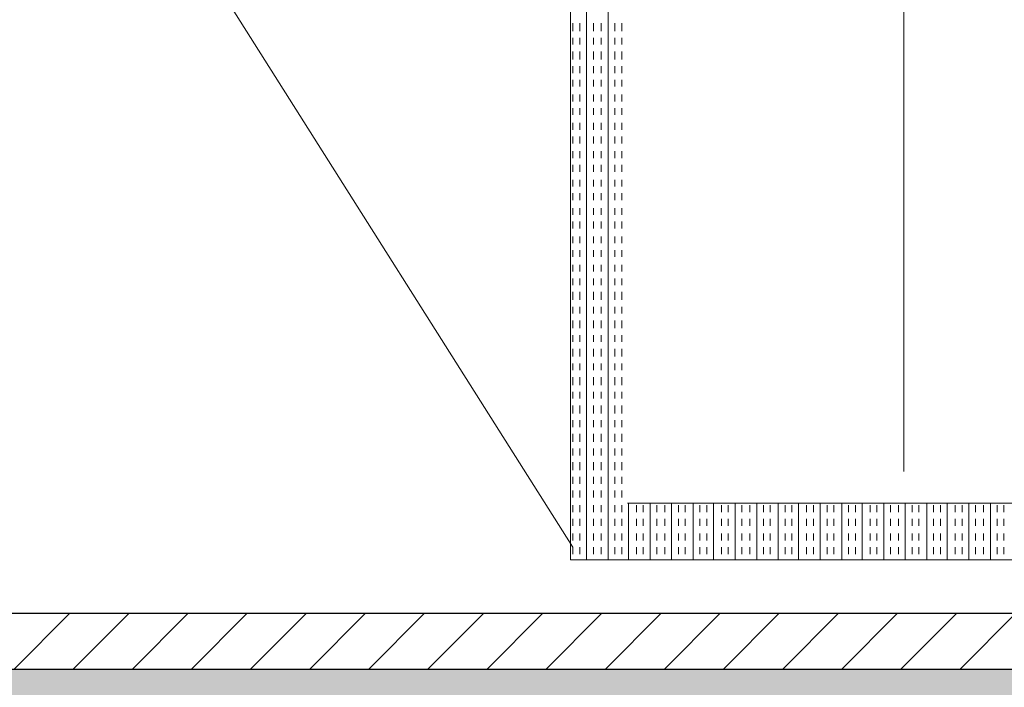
# Model space of a CAD drawing. Extents: x 3940905 to 4145695, y 925352 to 1109797.
# Tile 911 of 1056: x 4063638 to 4064080, y 1097147 to 1097447. Entities that reach past the tile are written whole.
import ezdxf

# ---------------------------------------------------------------- set-up
doc = ezdxf.new("R2010")
doc.units = 0
doc.header["$LTSCALE"] = 750
doc.header["$MEASUREMENT"] = 0
doc.layers.add('CIVIL WALLS', color=7, linetype='CONTINUOUS', lineweight=30)
doc.layers.add('CKD Equipments', color=252, linetype='CONTINUOUS', lineweight=0)
doc.layers.add('S-Hatch_8', color=7, linetype='CONTINUOUS')

msp = doc.modelspace()

# ---------------------------------------------------------------- hatches: boundary and pattern name
at = {"layer": 'CIVIL WALLS', "true_color": 0x136734}
h = msp.add_hatch(dxfattribs=at)
h.set_pattern_fill('AR-CONC', color=116, scale=3)
h.set_pattern_definition([(50, (84350.27, 54122.346), (21.51780548, -1.88256405), [2.25, -24.75]), (355, (84350.27, 54122.346), (-4.16254001, 22.56576401), [1.8, -19.8]), (100.45144446, (84352.063, 54122.19), (17.3552654, 20.68319973), [1.91220576, -21.03426336]), (46.1842, (84350.27, 54128.346), (32.01723992, -4.96557842), [3.375, -37.125]), (96.6356355, (84352.938, 54127.932), (28.03985837, 29.22355802), [2.86831026, -31.5514128]), (351.184164, (84350.27, 54128.346), (28.03985835, 29.223558), [2.7, -29.70000003]), (21, (84353.27, 54126.846), (17.90721156, -12.07856672), [2.25, -24.75]), (326, (84353.27, 54126.846), (7.29945996, 21.75450135), [1.8, -19.8]), (71.45144474, (84354.762, 54125.84), (25.2066713, 9.67593458), [1.9122057, -21.03426336]), (37.5, (84350.2695, 54122.346), (0.36479566, 9.986815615), [0, -19.56, 0, -20.1, 0, -19.875]), (7.5, (84350.27, 54122.346), (7.892086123, 11.832351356), [0, -11.46, 0, -19.11, 0, -7.575]), (327.5, (84343.5795, 54122.346), (16.014673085, -0.676646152), [0, -7.5, 0, -23.4, 0, -31.05]), (317.5, (84340.58, 54122.346), (17.49558508, 3.00314947), [0, -9.75, 0, -15.54, 0, -22.05])])
h.paths.add_polyline_path([(4064787.77, 1097155.42), (4064787.75, 1097043.15), (4061649.16, 1097043.15), (4061649.16, 1096337.13), (4061549.16, 1096337.13), (4061549.16, 1097143.15), (4064188.76, 1097143.15), (4064188.76, 1097155.65)])
h.paths.add_polyline_path([(4064787.76, 1097143.15), (4064787.76, 1097030.65), (4061661.66, 1097030.65), (4061661.66, 1096324.63), (4061536.66, 1096324.63), (4061536.66, 1097155.65), (4064308.79, 1097155.65), (4064308.73, 1097143.16)])
h.paths.add_polyline_path([(4061649.16, 1095363.19), (4061549.16, 1095363.19), (4061549.16, 1094506.93), (4061649.16, 1094506.93)], flags=16)
h.paths.add_polyline_path([(4061661.66, 1095375.69), (4061536.66, 1095375.69), (4061536.66, 1094494.43), (4061661.66, 1094494.43)])
at = {"layer": 'S-Hatch_8'}
h = msp.add_hatch(dxfattribs=at)
h.set_pattern_fill('ANSI31', color=6, scale=150)
h.set_pattern_definition([(45, (84350.27, 54122.346), (-13.25825215, 13.25825215), [])])
h.paths.add_polyline_path([(4061661.66, 1095375.69), (4061536.66, 1095375.69), (4061536.66, 1094494.43), (4061661.66, 1094494.43)], flags=16)
h.paths.add_polyline_path([(4061686.66, 1095400.69), (4061511.66, 1095400.69), (4061511.66, 1094469.43), (4061686.66, 1094469.43)])
h.paths.add_polyline_path([(4064787.76, 1097155.65), (4064787.76, 1097030.65), (4061661.66, 1097030.65), (4061661.66, 1096324.63), (4061536.66, 1096324.63), (4061536.66, 1097155.65)], flags=16)
h.paths.add_polyline_path([(4068087.6, 1096425.13), (4069738.95, 1096425.15), (4069738.95, 1096300.15), (4068087.6, 1096300.13)], flags=17)
h.paths.add_polyline_path([(4068087.6, 1096450.13), (4069763.95, 1096450.15), (4069763.95, 1096275.15), (4068087.6, 1096275.13)])
h.paths.add_polyline_path([(4069613.95, 1095094.89), (4069613.95, 1095525.13), (4069738.95, 1095525.13), (4069738.95, 1095094.89), (4070763.95, 1095094.89), (4070763.95, 1094969.79), (4068387.76, 1094969.74), (4068387.76, 1095094.84)], flags=16)
h.paths.add_polyline_path([(4069588.95, 1095119.79), (4069588.95, 1095525.13), (4069763.95, 1095525.13), (4069763.95, 1095119.79), (4070788.95, 1095119.79), (4070788.95, 1094944.79), (4068387.76, 1094944.79), (4068387.76, 1095119.79)])
h.paths.add_polyline_path([(4073578.57, 1095580.29), (4073577.01, 1097855.83), (4073466.08, 1097855.59), (4073466.08, 1096830.59), (4072138.95, 1096830.59), (4072138.95, 1097914.59), (4072013.95, 1097914.59), (4072013.95, 1094667.53), (4072138.95, 1094667.53), (4072138.95, 1096705.59), (4073466.09, 1096705.59), (4073466.08, 1095705.05), (4072938.89, 1095705.08), (4072938.89, 1095580.08)], flags=17)
h.paths.add_polyline_path([(4073577, 1097880.59), (4073441.08, 1097880.59), (4073441.08, 1096855.59), (4072163.95, 1096855.59), (4072163.95, 1097939.59), (4071988.95, 1097939.59), (4071988.95, 1094642.53), (4072163.95, 1094642.53), (4072163.95, 1096680.59), (4073441.08, 1096680.59), (4073441.08, 1095730.06), (4072913.89, 1095730.08), (4072913.89, 1095555.08), (4073578.58, 1095555.53)])
h.paths.add_polyline_path([(4072138.95, 1098928.42), (4072505.54, 1098928.42), (4072505.54, 1099053.42), (4072015.37, 1099053.42), (4072015.37, 1098714.58), (4072138.95, 1098714.58)], flags=16)
h.paths.add_polyline_path([(4072163.95, 1098903.42), (4072505.54, 1098903.42), (4072505.54, 1099078.42), (4071988.9, 1099078.42), (4071988.95, 1098689.58), (4072163.95, 1098689.58)])
h.paths.add_polyline_path([(4070133.44, 1098928.42), (4070133.44, 1101889.58), (4070258.44, 1101889.58), (4070258.44, 1099053.42), (4071063.06, 1099053.42), (4071063.06, 1098928.42)], flags=16)
h.paths.add_polyline_path([(4070108.44, 1098903.42), (4070108.44, 1101914.58), (4070283.44, 1101914.58), (4070283.44, 1099078.42), (4071088.06, 1099078.42), (4071088.06, 1098903.42)])
h.paths.add_polyline_path([(4064308.76, 1097180.65), (4064308.76, 1097155.65), (4064188.76, 1097155.65), (4064188.76, 1097180.65), (4061511.66, 1097180.65), (4061511.66, 1096299.63), (4061686.66, 1096299.63), (4061686.66, 1097005.65), (4064787.76, 1097005.1), (4064787.76, 1097180.65)])

# ---------------------------------------------------------------- linework, layer by layer
at = {"layer": 'CIVIL WALLS', "color": 6}
msp.add_lwpolyline([(4064308.76, 1097180.65), (4064458.76, 1097180.65), (4064787.76, 1097180.65), (4064787.76, 1097005.1), (4061686.66, 1097005.65), (4061686.66, 1096299.63), (4061511.66, 1096299.63), (4061511.66, 1097180.65), (4064188.76, 1097180.65)], dxfattribs=at)
at = {"layer": 'CIVIL WALLS', "color": 116, "true_color": 0x136734}
msp.add_lwpolyline([(4064308.76, 1097155.65), (4064458.75, 1097155.65), (4064787.76, 1097155.65), (4064787.76, 1097030.65), (4061661.66, 1097030.65), (4061661.66, 1096324.63), (4061536.66, 1096324.63), (4061536.66, 1097155.65), (4064188.76, 1097155.65)], dxfattribs=at)
at = {"layer": 'CKD Equipments', "color": 252, "true_color": 0x989898}
for p, q in [((4063885.24, 1097719.06), (4063885.24, 1097204.65)), ((4064034.69, 1097708.29), (4064034.69, 1097244.26)), ((4063886.26, 1097210.25), (4063645.51, 1097591.28)), ((4063910.68, 1097230.09), (4064409.32, 1097230.09)), ((4063885.24, 1097204.65), (4064434.76, 1097204.65))]:
    msp.add_line(p, q, dxfattribs=at)
at = {"layer": 'CKD Equipments', "color": 4, "true_color": 0x00ffff}
for p, q in [((4063892.37, 1097719.06), (4063892.37, 1097204.65)), ((4063902.03, 1097719.06), (4063902.03, 1097204.65)), ((4063886.26, 1097445.32), (4063886.26, 1097441.76)), ((4063889.31, 1097445.32), (4063889.31, 1097441.76)), ((4063895.42, 1097445.32), (4063895.42, 1097441.76)), ((4063898.98, 1097445.32), (4063898.98, 1097441.76)), ((4063905.09, 1097445.32), (4063905.09, 1097441.76)), ((4063908.14, 1097445.32), (4063908.14, 1097441.76)), ((4063886.26, 1097438.71), (4063886.26, 1097435.65)), ((4063889.31, 1097438.71), (4063889.31, 1097435.65)), ((4063895.42, 1097438.71), (4063895.42, 1097435.65)), ((4063898.98, 1097438.71), (4063898.98, 1097435.65)), ((4063905.09, 1097438.71), (4063905.09, 1097435.65)), ((4063908.14, 1097438.71), (4063908.14, 1097435.65)), ((4063886.26, 1097432.6), (4063886.26, 1097429.04)), ((4063889.31, 1097432.6), (4063889.31, 1097429.04)), ((4063895.42, 1097432.6), (4063895.42, 1097429.04)), ((4063898.98, 1097432.6), (4063898.98, 1097429.04)), ((4063905.09, 1097432.6), (4063905.09, 1097429.04)), ((4063908.14, 1097432.6), (4063908.14, 1097429.04)), ((4063886.26, 1097425.99), (4063886.26, 1097422.93)), ((4063889.31, 1097425.99), (4063889.31, 1097422.93)), ((4063895.42, 1097425.99), (4063895.42, 1097422.93)), ((4063898.98, 1097425.99), (4063898.98, 1097422.93)), ((4063905.09, 1097425.99), (4063905.09, 1097422.93)), ((4063908.14, 1097425.99), (4063908.14, 1097422.93)), ((4063886.26, 1097419.88), (4063886.26, 1097416.83)), ((4063889.31, 1097419.88), (4063889.31, 1097416.83)), ((4063895.42, 1097419.88), (4063895.42, 1097416.83)), ((4063898.98, 1097419.88), (4063898.98, 1097416.83)), ((4063905.09, 1097419.88), (4063905.09, 1097416.83)), ((4063908.14, 1097419.88), (4063908.14, 1097416.83)), ((4063886.26, 1097413.27), (4063886.26, 1097410.21)), ((4063889.31, 1097413.27), (4063889.31, 1097410.21)), ((4063895.42, 1097413.27), (4063895.42, 1097410.21)), ((4063898.98, 1097413.27), (4063898.98, 1097410.21)), ((4063905.09, 1097413.27), (4063905.09, 1097410.21)), ((4063908.14, 1097413.27), (4063908.14, 1097410.21)), ((4063886.26, 1097407.16), (4063886.26, 1097404.11)), ((4063889.31, 1097407.16), (4063889.31, 1097404.11)), ((4063895.42, 1097407.16), (4063895.42, 1097404.11)), ((4063898.98, 1097407.16), (4063898.98, 1097404.11)), ((4063905.09, 1097407.16), (4063905.09, 1097404.11)), ((4063908.14, 1097407.16), (4063908.14, 1097404.11)), ((4063886.26, 1097400.55), (4063886.26, 1097397.49)), ((4063889.31, 1097400.55), (4063889.31, 1097397.49)), ((4063895.42, 1097400.55), (4063895.42, 1097397.49)), ((4063898.98, 1097400.55), (4063898.98, 1097397.49)), ((4063905.09, 1097400.55), (4063905.09, 1097397.49)), ((4063908.14, 1097400.55), (4063908.14, 1097397.49)), ((4063886.26, 1097394.44), (4063886.26, 1097391.39)), ((4063889.31, 1097394.44), (4063889.31, 1097391.39)), ((4063895.42, 1097394.44), (4063895.42, 1097391.39)), ((4063898.98, 1097394.44), (4063898.98, 1097391.39)), ((4063905.09, 1097394.44), (4063905.09, 1097391.39)), ((4063908.14, 1097394.44), (4063908.14, 1097391.39)), ((4063886.26, 1097387.83), (4063886.26, 1097384.77)), ((4063889.31, 1097387.83), (4063889.31, 1097384.77)), ((4063895.42, 1097387.83), (4063895.42, 1097384.77)), ((4063898.98, 1097387.83), (4063898.98, 1097384.77)), ((4063905.09, 1097387.83), (4063905.09, 1097384.77)), ((4063908.14, 1097387.83), (4063908.14, 1097384.77)), ((4063886.26, 1097381.72), (4063886.26, 1097378.67)), ((4063889.31, 1097381.72), (4063889.31, 1097378.67)), ((4063895.42, 1097381.72), (4063895.42, 1097378.67)), ((4063898.98, 1097381.72), (4063898.98, 1097378.67)), ((4063905.09, 1097381.72), (4063905.09, 1097378.67)), ((4063908.14, 1097381.72), (4063908.14, 1097378.67)), ((4063886.26, 1097375.1), (4063886.26, 1097372.05)), ((4063889.31, 1097375.1), (4063889.31, 1097372.05)), ((4063895.42, 1097375.1), (4063895.42, 1097372.05)), ((4063898.98, 1097375.1), (4063898.98, 1097372.05)), ((4063905.09, 1097375.1), (4063905.09, 1097372.05)), ((4063908.14, 1097375.1), (4063908.14, 1097372.05)), ((4063886.26, 1097369), (4063886.26, 1097365.95)), ((4063889.31, 1097369), (4063889.31, 1097365.95)), ((4063895.42, 1097369), (4063895.42, 1097365.95)), ((4063898.98, 1097369), (4063898.98, 1097365.95)), ((4063905.09, 1097369), (4063905.09, 1097365.95)), ((4063908.14, 1097369), (4063908.14, 1097365.95)), ((4063886.26, 1097362.38), (4063886.26, 1097359.33)), ((4063889.31, 1097362.38), (4063889.31, 1097359.33)), ((4063895.42, 1097362.38), (4063895.42, 1097359.33)), ((4063898.98, 1097362.38), (4063898.98, 1097359.33)), ((4063905.09, 1097362.38), (4063905.09, 1097359.33)), ((4063908.14, 1097362.38), (4063908.14, 1097359.33)), ((4063886.26, 1097356.28), (4063886.26, 1097353.23)), ((4063889.31, 1097356.28), (4063889.31, 1097353.23)), ((4063895.42, 1097356.28), (4063895.42, 1097353.23)), ((4063898.98, 1097356.28), (4063898.98, 1097353.23)), ((4063905.09, 1097356.28), (4063905.09, 1097353.23)), ((4063908.14, 1097356.28), (4063908.14, 1097353.23)), ((4063886.26, 1097349.66), (4063886.26, 1097346.61)), ((4063889.31, 1097349.66), (4063889.31, 1097346.61)), ((4063895.42, 1097349.66), (4063895.42, 1097346.61)), ((4063898.98, 1097349.66), (4063898.98, 1097346.61)), ((4063905.09, 1097349.66), (4063905.09, 1097346.61)), ((4063908.14, 1097349.66), (4063908.14, 1097346.61)), ((4063886.26, 1097343.56), (4063886.26, 1097340.51)), ((4063889.31, 1097343.56), (4063889.31, 1097340.51)), ((4063895.42, 1097343.56), (4063895.42, 1097340.51)), ((4063898.98, 1097343.56), (4063898.98, 1097340.51)), ((4063905.09, 1097343.56), (4063905.09, 1097340.51)), ((4063908.14, 1097343.56), (4063908.14, 1097340.51)), ((4063886.26, 1097336.94), (4063886.26, 1097333.89)), ((4063889.31, 1097336.94), (4063889.31, 1097333.89)), ((4063895.42, 1097336.94), (4063895.42, 1097333.89)), ((4063898.98, 1097336.94), (4063898.98, 1097333.89)), ((4063905.09, 1097336.94), (4063905.09, 1097333.89)), ((4063908.14, 1097336.94), (4063908.14, 1097333.89)), ((4063886.26, 1097330.84), (4063886.26, 1097327.79)), ((4063889.31, 1097330.84), (4063889.31, 1097327.79)), ((4063895.42, 1097330.84), (4063895.42, 1097327.79)), ((4063898.98, 1097330.84), (4063898.98, 1097327.79)), ((4063905.09, 1097330.84), (4063905.09, 1097327.79)), ((4063908.14, 1097330.84), (4063908.14, 1097327.79)), ((4063886.26, 1097324.73), (4063886.26, 1097321.17)), ((4063889.31, 1097324.73), (4063889.31, 1097321.17)), ((4063895.42, 1097324.73), (4063895.42, 1097321.17)), ((4063898.98, 1097324.73), (4063898.98, 1097321.17)), ((4063905.09, 1097324.73), (4063905.09, 1097321.17)), ((4063908.14, 1097324.73), (4063908.14, 1097321.17)), ((4063886.26, 1097318.12), (4063886.26, 1097315.07)), ((4063889.31, 1097318.12), (4063889.31, 1097315.07)), ((4063895.42, 1097318.12), (4063895.42, 1097315.07)), ((4063898.98, 1097318.12), (4063898.98, 1097315.07)), ((4063905.09, 1097318.12), (4063905.09, 1097315.07)), ((4063908.14, 1097318.12), (4063908.14, 1097315.07)), ((4063886.26, 1097312.01), (4063886.26, 1097308.45)), ((4063889.31, 1097312.01), (4063889.31, 1097308.45)), ((4063895.42, 1097312.01), (4063895.42, 1097308.45)), ((4063898.98, 1097312.01), (4063898.98, 1097308.45)), ((4063905.09, 1097312.01), (4063905.09, 1097308.45)), ((4063908.14, 1097312.01), (4063908.14, 1097308.45)), ((4063886.26, 1097305.4), (4063886.26, 1097302.34)), ((4063889.31, 1097305.4), (4063889.31, 1097302.34)), ((4063895.42, 1097305.4), (4063895.42, 1097302.34)), ((4063898.98, 1097305.4), (4063898.98, 1097302.34)), ((4063905.09, 1097305.4), (4063905.09, 1097302.34)), ((4063908.14, 1097305.4), (4063908.14, 1097302.34)), ((4063886.26, 1097299.29), (4063886.26, 1097295.73)), ((4063889.31, 1097299.29), (4063889.31, 1097295.73)), ((4063895.42, 1097299.29), (4063895.42, 1097295.73)), ((4063898.98, 1097299.29), (4063898.98, 1097295.73)), ((4063905.09, 1097299.29), (4063905.09, 1097295.73)), ((4063908.14, 1097299.29), (4063908.14, 1097295.73)), ((4063886.26, 1097292.68), (4063886.26, 1097289.62)), ((4063889.31, 1097292.68), (4063889.31, 1097289.62)), ((4063895.42, 1097292.68), (4063895.42, 1097289.62)), ((4063898.98, 1097292.68), (4063898.98, 1097289.62)), ((4063905.09, 1097292.68), (4063905.09, 1097289.62)), ((4063908.14, 1097292.68), (4063908.14, 1097289.62)), ((4063886.26, 1097286.57), (4063886.26, 1097283.01)), ((4063889.31, 1097286.57), (4063889.31, 1097283.01)), ((4063895.42, 1097286.57), (4063895.42, 1097283.01)), ((4063898.98, 1097286.57), (4063898.98, 1097283.01)), ((4063905.09, 1097286.57), (4063905.09, 1097283.01)), ((4063908.14, 1097286.57), (4063908.14, 1097283.01)), ((4063886.26, 1097279.96), (4063886.26, 1097276.9)), ((4063889.31, 1097279.96), (4063889.31, 1097276.9)), ((4063895.42, 1097279.96), (4063895.42, 1097276.9)), ((4063898.98, 1097279.96), (4063898.98, 1097276.9)), ((4063905.09, 1097279.96), (4063905.09, 1097276.9)), ((4063908.14, 1097279.96), (4063908.14, 1097276.9)), ((4063886.26, 1097273.85), (4063886.26, 1097270.29)), ((4063889.31, 1097273.85), (4063889.31, 1097270.29)), ((4063895.42, 1097273.85), (4063895.42, 1097270.29)), ((4063898.98, 1097273.85), (4063898.98, 1097270.29)), ((4063905.09, 1097273.85), (4063905.09, 1097270.29)), ((4063908.14, 1097273.85), (4063908.14, 1097270.29)), ((4063886.26, 1097267.24), (4063886.26, 1097264.18)), ((4063889.31, 1097267.24), (4063889.31, 1097264.18)), ((4063895.42, 1097267.24), (4063895.42, 1097264.18)), ((4063898.98, 1097267.24), (4063898.98, 1097264.18)), ((4063905.09, 1097267.24), (4063905.09, 1097264.18)), ((4063908.14, 1097267.24), (4063908.14, 1097264.18)), ((4063886.26, 1097261.13), (4063886.26, 1097257.57)), ((4063889.31, 1097261.13), (4063889.31, 1097257.57)), ((4063895.42, 1097261.13), (4063895.42, 1097257.57)), ((4063898.98, 1097261.13), (4063898.98, 1097257.57)), ((4063905.09, 1097261.13), (4063905.09, 1097257.57)), ((4063908.14, 1097261.13), (4063908.14, 1097257.57)), ((4063886.26, 1097254.52), (4063886.26, 1097251.46)), ((4063889.31, 1097254.52), (4063889.31, 1097251.46)), ((4063895.42, 1097254.52), (4063895.42, 1097251.46)), ((4063898.98, 1097254.52), (4063898.98, 1097251.46)), ((4063905.09, 1097254.52), (4063905.09, 1097251.46)), ((4063908.14, 1097254.52), (4063908.14, 1097251.46)), ((4063886.26, 1097248.41), (4063886.26, 1097244.85)), ((4063889.31, 1097248.41), (4063889.31, 1097244.85)), ((4063895.42, 1097248.41), (4063895.42, 1097244.85)), ((4063898.98, 1097248.41), (4063898.98, 1097244.85)), ((4063905.09, 1097248.41), (4063905.09, 1097244.85)), ((4063908.14, 1097248.41), (4063908.14, 1097244.85)), ((4063886.26, 1097241.8), (4063886.26, 1097238.74)), ((4063889.31, 1097241.8), (4063889.31, 1097238.74)), ((4063895.42, 1097241.8), (4063895.42, 1097238.74)), ((4063898.98, 1097241.8), (4063898.98, 1097238.74)), ((4063905.09, 1097241.8), (4063905.09, 1097238.74)), ((4063908.14, 1097241.8), (4063908.14, 1097238.74)), ((4063886.26, 1097235.69), (4063886.26, 1097232.64)), ((4063889.31, 1097235.69), (4063889.31, 1097232.64)), ((4063895.42, 1097235.69), (4063895.42, 1097232.64)), ((4063898.98, 1097235.69), (4063898.98, 1097232.64)), ((4063905.09, 1097235.69), (4063905.09, 1097232.64)), ((4063908.14, 1097235.69), (4063908.14, 1097232.64)), ((4063911.19, 1097230.09), (4063911.19, 1097204.65)), ((4063920.86, 1097230.09), (4063920.86, 1097204.65)), ((4063930.53, 1097230.09), (4063930.53, 1097204.65)), ((4063940.19, 1097230.09), (4063940.19, 1097204.65)), ((4063949.35, 1097230.09), (4063949.35, 1097204.65)), ((4063959.02, 1097230.09), (4063959.02, 1097204.65)), ((4063968.69, 1097230.09), (4063968.69, 1097204.65)), ((4063978.35, 1097230.09), (4063978.35, 1097204.65)), ((4063987.51, 1097230.09), (4063987.51, 1097204.65)), ((4063997.18, 1097230.09), (4063997.18, 1097204.65)), ((4064006.85, 1097230.09), (4064006.85, 1097204.65)), ((4064016.01, 1097230.09), (4064016.01, 1097204.65)), ((4064025.67, 1097230.09), (4064025.67, 1097204.65)), ((4064035.34, 1097230.09), (4064035.34, 1097204.65)), ((4064045.01, 1097230.09), (4064045.01, 1097204.65)), ((4064054.17, 1097230.09), (4064054.17, 1097204.65)), ((4064063.83, 1097230.09), (4064063.83, 1097204.65)), ((4064073.5, 1097230.09), (4064073.5, 1097204.65)), ((4063886.26, 1097229.08), (4063886.26, 1097226.02)), ((4063889.31, 1097229.08), (4063889.31, 1097226.02)), ((4063895.42, 1097229.08), (4063895.42, 1097226.02)), ((4063898.98, 1097229.08), (4063898.98, 1097226.02)), ((4063905.09, 1097229.08), (4063905.09, 1097226.02)), ((4063908.14, 1097229.08), (4063908.14, 1097226.02)), ((4063914.75, 1097229.08), (4063914.75, 1097226.02)), ((4063917.81, 1097229.08), (4063917.81, 1097226.02)), ((4063923.91, 1097229.08), (4063923.91, 1097226.02)), ((4063927.47, 1097229.08), (4063927.47, 1097226.02)), ((4063933.58, 1097229.08), (4063933.58, 1097226.02)), ((4063936.63, 1097229.08), (4063936.63, 1097226.02)), ((4063943.25, 1097229.08), (4063943.25, 1097226.02)), ((4063946.3, 1097229.08), (4063946.3, 1097226.02)), ((4063952.91, 1097229.08), (4063952.91, 1097226.02)), ((4063955.97, 1097229.08), (4063955.97, 1097226.02)), ((4063962.07, 1097229.08), (4063962.07, 1097226.02)), ((4063965.63, 1097229.08), (4063965.63, 1097226.02)), ((4063971.74, 1097229.08), (4063971.74, 1097226.02)), ((4063974.79, 1097229.08), (4063974.79, 1097226.02)), ((4063981.41, 1097229.08), (4063981.41, 1097226.02)), ((4063984.46, 1097229.08), (4063984.46, 1097226.02)), ((4063991.07, 1097229.08), (4063991.07, 1097226.02)), ((4063994.13, 1097229.08), (4063994.13, 1097226.02)), ((4064000.23, 1097229.08), (4064000.23, 1097226.02)), ((4064003.29, 1097229.08), (4064003.29, 1097226.02)), ((4064009.9, 1097229.08), (4064009.9, 1097226.02)), ((4064012.95, 1097229.08), (4064012.95, 1097226.02)), ((4064019.57, 1097229.08), (4064019.57, 1097226.02)), ((4064022.62, 1097229.08), (4064022.62, 1097226.02)), ((4064028.73, 1097229.08), (4064028.73, 1097226.02)), ((4064032.29, 1097229.08), (4064032.29, 1097226.02)), ((4064038.39, 1097229.08), (4064038.39, 1097226.02)), ((4064041.45, 1097229.08), (4064041.45, 1097226.02)), ((4064048.06, 1097229.08), (4064048.06, 1097226.02)), ((4064051.11, 1097229.08), (4064051.11, 1097226.02)), ((4064057.73, 1097229.08), (4064057.73, 1097226.02)), ((4064060.78, 1097229.08), (4064060.78, 1097226.02)), ((4064066.89, 1097229.08), (4064066.89, 1097226.02)), ((4064070.45, 1097229.08), (4064070.45, 1097226.02)), ((4064076.56, 1097229.08), (4064076.56, 1097226.02)), ((4064079.61, 1097229.08), (4064079.61, 1097226.02)), ((4063886.26, 1097222.97), (4063886.26, 1097219.92)), ((4063889.31, 1097222.97), (4063889.31, 1097219.92)), ((4063895.42, 1097222.97), (4063895.42, 1097219.92)), ((4063898.98, 1097222.97), (4063898.98, 1097219.92)), ((4063905.09, 1097222.97), (4063905.09, 1097219.92)), ((4063908.14, 1097222.97), (4063908.14, 1097219.92)), ((4063914.75, 1097222.97), (4063914.75, 1097219.92)), ((4063917.81, 1097222.97), (4063917.81, 1097219.92)), ((4063923.91, 1097222.97), (4063923.91, 1097219.92)), ((4063927.47, 1097222.97), (4063927.47, 1097219.92)), ((4063933.58, 1097222.97), (4063933.58, 1097219.92)), ((4063936.63, 1097222.97), (4063936.63, 1097219.92)), ((4063943.25, 1097222.97), (4063943.25, 1097219.92)), ((4063946.3, 1097222.97), (4063946.3, 1097219.92)), ((4063952.91, 1097222.97), (4063952.91, 1097219.92)), ((4063955.97, 1097222.97), (4063955.97, 1097219.92)), ((4063962.07, 1097222.97), (4063962.07, 1097219.92)), ((4063965.63, 1097222.97), (4063965.63, 1097219.92)), ((4063971.74, 1097222.97), (4063971.74, 1097219.92)), ((4063974.79, 1097222.97), (4063974.79, 1097219.92)), ((4063981.41, 1097222.97), (4063981.41, 1097219.92)), ((4063984.46, 1097222.97), (4063984.46, 1097219.92)), ((4063991.07, 1097222.97), (4063991.07, 1097219.92)), ((4063994.13, 1097222.97), (4063994.13, 1097219.92)), ((4064000.23, 1097222.97), (4064000.23, 1097219.92)), ((4064003.29, 1097222.97), (4064003.29, 1097219.92)), ((4064009.9, 1097222.97), (4064009.9, 1097219.92)), ((4064012.95, 1097222.97), (4064012.95, 1097219.92)), ((4064019.57, 1097222.97), (4064019.57, 1097219.92)), ((4064022.62, 1097222.97), (4064022.62, 1097219.92)), ((4064028.73, 1097222.97), (4064028.73, 1097219.92)), ((4064032.29, 1097222.97), (4064032.29, 1097219.92)), ((4064038.39, 1097222.97), (4064038.39, 1097219.92)), ((4064041.45, 1097222.97), (4064041.45, 1097219.92)), ((4064048.06, 1097222.97), (4064048.06, 1097219.92)), ((4064051.11, 1097222.97), (4064051.11, 1097219.92)), ((4064057.73, 1097222.97), (4064057.73, 1097219.92)), ((4064060.78, 1097222.97), (4064060.78, 1097219.92)), ((4064066.89, 1097222.97), (4064066.89, 1097219.92)), ((4064070.45, 1097222.97), (4064070.45, 1097219.92)), ((4064076.56, 1097222.97), (4064076.56, 1097219.92)), ((4064079.61, 1097222.97), (4064079.61, 1097219.92)), ((4063886.26, 1097216.36), (4063886.26, 1097213.3)), ((4063889.31, 1097216.36), (4063889.31, 1097213.3)), ((4063895.42, 1097216.36), (4063895.42, 1097213.3)), ((4063898.98, 1097216.36), (4063898.98, 1097213.3)), ((4063905.09, 1097216.36), (4063905.09, 1097213.3)), ((4063908.14, 1097216.36), (4063908.14, 1097213.3)), ((4063914.75, 1097216.36), (4063914.75, 1097213.3)), ((4063917.81, 1097216.36), (4063917.81, 1097213.3)), ((4063923.91, 1097216.36), (4063923.91, 1097213.3)), ((4063927.47, 1097216.36), (4063927.47, 1097213.3)), ((4063933.58, 1097216.36), (4063933.58, 1097213.3)), ((4063936.63, 1097216.36), (4063936.63, 1097213.3)), ((4063943.25, 1097216.36), (4063943.25, 1097213.3)), ((4063946.3, 1097216.36), (4063946.3, 1097213.3)), ((4063952.91, 1097216.36), (4063952.91, 1097213.3)), ((4063955.97, 1097216.36), (4063955.97, 1097213.3)), ((4063962.07, 1097216.36), (4063962.07, 1097213.3)), ((4063965.63, 1097216.36), (4063965.63, 1097213.3)), ((4063971.74, 1097216.36), (4063971.74, 1097213.3)), ((4063974.79, 1097216.36), (4063974.79, 1097213.3)), ((4063981.41, 1097216.36), (4063981.41, 1097213.3)), ((4063984.46, 1097216.36), (4063984.46, 1097213.3)), ((4063991.07, 1097216.36), (4063991.07, 1097213.3)), ((4063994.13, 1097216.36), (4063994.13, 1097213.3)), ((4064000.23, 1097216.36), (4064000.23, 1097213.3)), ((4064003.29, 1097216.36), (4064003.29, 1097213.3)), ((4064009.9, 1097216.36), (4064009.9, 1097213.3)), ((4064012.95, 1097216.36), (4064012.95, 1097213.3)), ((4064019.57, 1097216.36), (4064019.57, 1097213.3)), ((4064022.62, 1097216.36), (4064022.62, 1097213.3)), ((4064028.73, 1097216.36), (4064028.73, 1097213.3)), ((4064032.29, 1097216.36), (4064032.29, 1097213.3)), ((4064038.39, 1097216.36), (4064038.39, 1097213.3)), ((4064041.45, 1097216.36), (4064041.45, 1097213.3)), ((4064048.06, 1097216.36), (4064048.06, 1097213.3)), ((4064051.11, 1097216.36), (4064051.11, 1097213.3)), ((4064057.73, 1097216.36), (4064057.73, 1097213.3)), ((4064060.78, 1097216.36), (4064060.78, 1097213.3)), ((4064066.89, 1097216.36), (4064066.89, 1097213.3)), ((4064070.45, 1097216.36), (4064070.45, 1097213.3)), ((4064076.56, 1097216.36), (4064076.56, 1097213.3)), ((4064079.61, 1097216.36), (4064079.61, 1097213.3)), ((4063886.26, 1097210.25), (4063886.26, 1097207.2)), ((4063889.31, 1097210.25), (4063889.31, 1097207.2)), ((4063895.42, 1097210.25), (4063895.42, 1097207.2)), ((4063898.98, 1097210.25), (4063898.98, 1097207.2)), ((4063905.09, 1097210.25), (4063905.09, 1097207.2)), ((4063908.14, 1097210.25), (4063908.14, 1097207.2)), ((4063914.75, 1097210.25), (4063914.75, 1097207.2)), ((4063917.81, 1097210.25), (4063917.81, 1097207.2)), ((4063923.91, 1097210.25), (4063923.91, 1097207.2)), ((4063927.47, 1097210.25), (4063927.47, 1097207.2)), ((4063933.58, 1097210.25), (4063933.58, 1097207.2)), ((4063936.63, 1097210.25), (4063936.63, 1097207.2)), ((4063943.25, 1097210.25), (4063943.25, 1097207.2)), ((4063946.3, 1097210.25), (4063946.3, 1097207.2)), ((4063952.91, 1097210.25), (4063952.91, 1097207.2)), ((4063955.97, 1097210.25), (4063955.97, 1097207.2)), ((4063962.07, 1097210.25), (4063962.07, 1097207.2)), ((4063965.63, 1097210.25), (4063965.63, 1097207.2)), ((4063971.74, 1097210.25), (4063971.74, 1097207.2)), ((4063974.79, 1097210.25), (4063974.79, 1097207.2)), ((4063981.41, 1097210.25), (4063981.41, 1097207.2)), ((4063984.46, 1097210.25), (4063984.46, 1097207.2)), ((4063991.07, 1097210.25), (4063991.07, 1097207.2)), ((4063994.13, 1097210.25), (4063994.13, 1097207.2)), ((4064000.23, 1097210.25), (4064000.23, 1097207.2)), ((4064003.29, 1097210.25), (4064003.29, 1097207.2)), ((4064009.9, 1097210.25), (4064009.9, 1097207.2)), ((4064012.95, 1097210.25), (4064012.95, 1097207.2)), ((4064019.57, 1097210.25), (4064019.57, 1097207.2)), ((4064022.62, 1097210.25), (4064022.62, 1097207.2)), ((4064028.73, 1097210.25), (4064028.73, 1097207.2)), ((4064032.29, 1097210.25), (4064032.29, 1097207.2)), ((4064038.39, 1097210.25), (4064038.39, 1097207.2)), ((4064041.45, 1097210.25), (4064041.45, 1097207.2)), ((4064048.06, 1097210.25), (4064048.06, 1097207.2)), ((4064051.11, 1097210.25), (4064051.11, 1097207.2)), ((4064057.73, 1097210.25), (4064057.73, 1097207.2)), ((4064060.78, 1097210.25), (4064060.78, 1097207.2)), ((4064066.89, 1097210.25), (4064066.89, 1097207.2)), ((4064070.45, 1097210.25), (4064070.45, 1097207.2)), ((4064076.56, 1097210.25), (4064076.56, 1097207.2)), ((4064079.61, 1097210.25), (4064079.61, 1097207.2))]:
    msp.add_line(p, q, dxfattribs=at)

doc.saveas('drawing.dxf')
